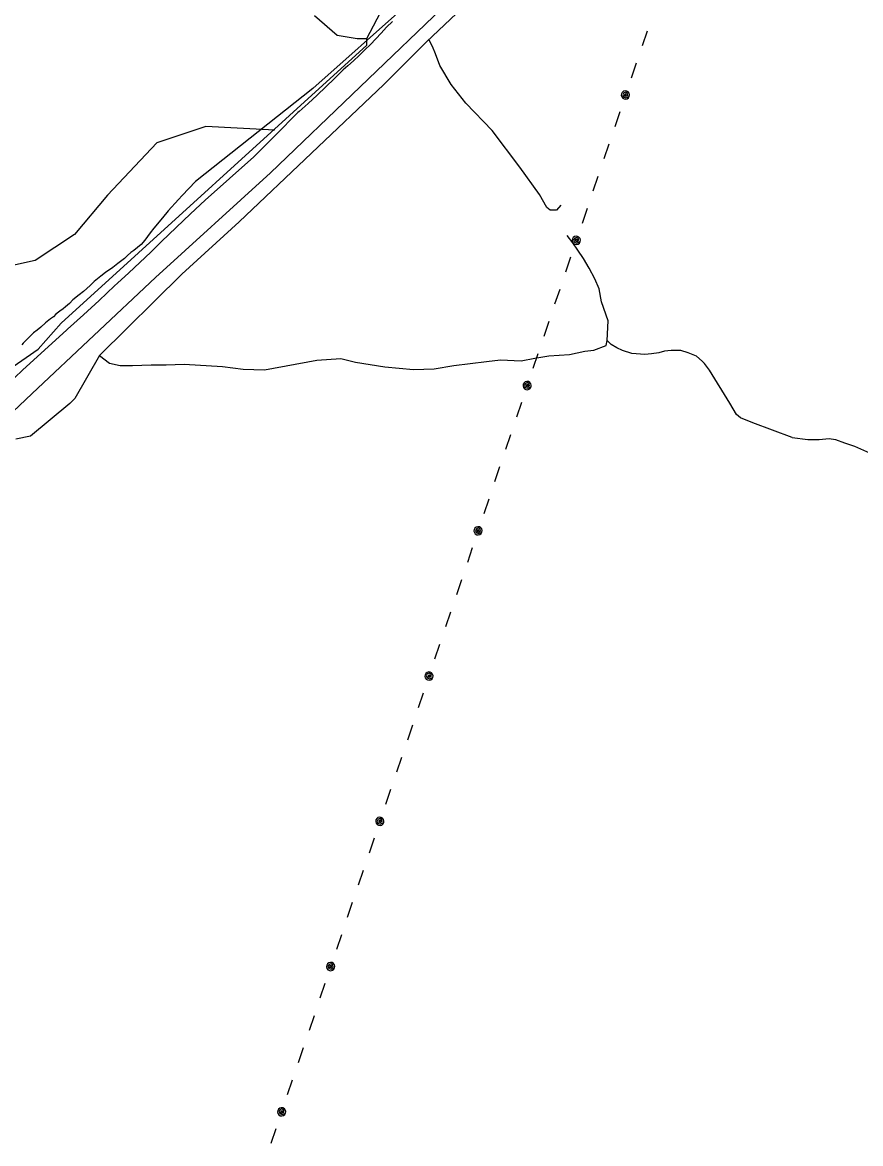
# Model space of a CAD drawing. Extents: x 3172297 to 3210190, y 958463 to 983887.
# Drawn here: x 3182868 to 3184693, y 963908 to 966350 of the extents above; entities that cross this region are included whole.
import ezdxf

# ---------------------------------------------------------------- set-up
doc = ezdxf.new("R2010")
doc.units = 0
for name, color, linetype in [('V-ROAD-CNTR', 7, 'Continuous'), ('V-SITE-VEGE', 7, 'Continuous'), ('V-TOPO-SHOR', 7, 'Continuous'), ('V-UTIL-LINE', 7, 'Continuous')]:
    doc.layers.add(name, color=color, linetype=linetype)

msp = doc.modelspace()

# ---------------------------------------------------------------- linework, layer by layer
at = {"layer": 'V-ROAD-CNTR'}
msp.add_lwpolyline([(3183674, 966352.5), (3183660.4, 966339.7), (3183660.4, 966339.7), (3183649, 966327), (3183637.3, 966314.6), (3183625.5, 966302.3), (3183613.5, 966290.3), (3183601.2, 966278.4), (3183588.8, 966266.8), (3183576.1, 966255.4), (3183566, 966246.6), (3183566, 966246.6), (3183547.5, 966228), (3183528.7, 966209.6), (3183509.5, 966191.6), (3183490, 966173.9), (3183470.2, 966156.5), (3183467.6, 966154.2), (3183467.6, 966154.2), (3183419.1, 966104.3), (3183372, 966057.4), (3183372, 966057.4), (3183265.8, 965963.3), (3183265.8, 965963.3), (3183234, 965933.4), (3183202.3, 965903.4), (3183170.7, 965873.2), (3183170.7, 965873.2), (3183147.2, 965849.9), (3183123.4, 965826.9), (3183099.2, 965804.4), (3183074.6, 965782.3), (3183068, 965776.6), (3183068, 965776.6), (3183034.5, 965744.6), (3183000.5, 965713), (3182966, 965682), (3182963.7, 965680), (3182963.7, 965680), (3182868.2, 965593.8), (3182868.2, 965593.8), (3182795, 965524)], dxfattribs=at)
at = {"layer": 'V-SITE-VEGE'}
for p, q in [((3183704.3, 966387.7), (3183500.2, 966206.2)), ((3183500.2, 966206.2), (3183244.5, 966003.8)), ((3183244.5, 966003.8), (3183215.3, 965973.4)), ((3183207.8, 965964.3), (3183185.4, 965939.8)), ((3183215.3, 965973.4), (3183207.8, 965964.3)), ((3183185.4, 965939.8), (3183172.5, 965924.9)), ((3183172.5, 965924.9), (3183154.1, 965902.2)), ((3183145.9, 965891.8), (3183134.3, 965876.2)), ((3183154.1, 965902.2), (3183145.9, 965891.8)), ((3183126.1, 965866.5), (3183110.6, 965853.6)), ((3183134.3, 965876.2), (3183126.1, 965866.5)), ((3183096.5, 965842.7), (3183089.7, 965836.3)), ((3183103.9, 965849.2), (3183096.5, 965842.7)), ((3183110.6, 965853.6), (3183103.9, 965849.2)), ((3183064.7, 965816.4), (3183048.6, 965805.5)), ((3183075.5, 965825.4), (3183064.7, 965816.4)), ((3183089.7, 965836.3), (3183075.5, 965825.4)), ((3183038.5, 965797.2), (3183023.7, 965785.6)), ((3183048.6, 965805.5), (3183038.5, 965797.2)), ((3183000.7, 965764.4), (3182991.2, 965756.7)), ((3183015.5, 965777.2), (3183000.7, 965764.4)), ((3183023.7, 965785.6), (3183015.5, 965777.2)), ((3182977.1, 965745.8), (3182970.3, 965738)), ((3182991.2, 965756.7), (3182977.1, 965745.8)), ((3182949.4, 965721.3), (3182940.6, 965714.9)), ((3182956.1, 965726.4), (3182949.4, 965721.3)), ((3182961.5, 965730.9), (3182956.1, 965726.4)), ((3182970.3, 965738), (3182961.5, 965730.9)), ((3182917.7, 965695.6), (3182907.5, 965686.6)), ((3182928.5, 965704.6), (3182917.7, 965695.6)), ((3182935.2, 965709.1), (3182928.5, 965704.6)), ((3182940.6, 965714.9), (3182935.2, 965709.1)), ((3182892, 965673.8), (3182869, 965651.8)), ((3182900.1, 965680.2), (3182892, 965673.8)), ((3182907.5, 965686.6), (3182900.1, 965680.2)), ((3182869, 965651.8), (3182866.3, 965647.9))]:
    msp.add_line(p, q, dxfattribs=at)
at = {"layer": 'V-TOPO-SHOR'}
for points in [[(3183905.6, 966457.3), (3183748.1, 966307.7), (3183655.1, 966215.1), (3183340, 965915.9), (3183214.7, 965801.9), (3183035.8, 965624.4), (3182981.9, 965531), (3182971.2, 965520.4), (3182885.3, 965449.1), (3182853.2, 965442.1)], [(3181095.8, 963910.7), (3181410.8, 964177.8), (3181621.9, 964352.3), (3181761.5, 964476.9), (3181872.5, 964583.8), (3182065.8, 964769), (3182194.7, 964893.7), (3182230.4, 964922.2), (3182316.4, 965014.8), (3182531.2, 965225), (3182749.5, 965410.2), (3182889.1, 965542), (3183157.6, 965794.9), (3183408.1, 966022.8), (3183798.4, 966396.9)], [(3183417.3, 966115.7), (3183267.3, 966123.2), (3183160.1, 966087.7), (3183052.7, 965973.7), (3182981, 965888.2), (3182895.2, 965831.3), (3182766.5, 965803), (3182602.3, 965803.4), (3182402.3, 965811.1), (3182202.3, 965833), (3182073.8, 965840.4), (3181966.8, 965883.6), (3181845.4, 965919.6), (3181752.7, 965955.5), (3181638.4, 965970.1), (3181552.7, 965977.4), (3181509.9, 965977.5), (3181452.7, 965992), (3181402.9, 966034.9), (3181381.6, 966099.3), (3181331.7, 966142.3), (3181281.8, 966185.2), (3181260.5, 966235.3), (3181246.6, 966378.2)], [(3183503.6, 966365.5), (3183553.5, 966322.5), (3183596.4, 966315.2), (3183617.8, 966315.2), (3183654.9, 966385.3)], [(3182395, 965469), (3182530.1, 965496.5), (3182587.3, 965510.6), (3182644.4, 965510.5), (3182665.8, 965503.3), (3182680.1, 965496.1), (3182715.8, 965510.3), (3182901.8, 965638.4), (3182952, 965695.4), (3183617.8, 966300.9), (3183617.8, 966315.2)], [(3184040.1, 965952.2), (3184031.2, 965941.6), (3184016.9, 965941.6), (3184009.7, 965947), (3183993.7, 965975.6), (3183951, 966034.6), (3183890.5, 966115.1), (3183833.5, 966174.2), (3183801.5, 966215.3), (3183776.6, 966256.4), (3183767.7, 966281.5), (3183760.6, 966297.5), (3183753.5, 966311.8)], [(3183035.8, 965624.4), (3183057.2, 965608.3), (3183080.4, 965602.9), (3183107.2, 965602.8), (3183148.3, 965604.5), (3183180.4, 965604.4), (3183219.7, 965606.1), (3183303.6, 965600.5), (3183348.2, 965595.1), (3183394.7, 965593.2), (3183509, 965614.3), (3183560.8, 965617.8), (3183592.9, 965610.5), (3183657.1, 965599.7), (3183719.6, 965594.1), (3183764.3, 965595.8), (3183807.1, 965602.9), (3183878.6, 965611.6), (3183908.9, 965615.1), (3183953.6, 965613.2), (3183983.9, 965618.5), (3184014.3, 965623.8), (3184059, 965627.2), (3184092.9, 965634.3), (3184112.5, 965636), (3184139.3, 965646.7), (3184141.2, 965657.4), (3184143.1, 965700.2), (3184128.9, 965741.3), (3184123.6, 965769.9), (3184114.7, 965791.4), (3184102.3, 965814.6), (3184089.8, 965836.1), (3184077.4, 965854), (3184066.7, 965870), (3184054.2, 965886.1)], [(3184544.2, 965445.7), (3184458.5, 965478), (3184431.8, 965488.8), (3184422.9, 965496), (3184408.7, 965521), (3184364.2, 965592.6), (3184353.5, 965606.9), (3184348.2, 965612.2), (3184335.7, 965623), (3184317.9, 965630.2), (3184301.8, 965635.6), (3184280.4, 965635.6), (3184266.1, 965633.9), (3184253.6, 965630.3), (3184237.5, 965628.6), (3184223.2, 965626.8), (3184194.7, 965628.7), (3184175, 965635.9), (3184162.5, 965641.3), (3184150.1, 965648.4), (3184141.2, 965657.4)], [(3184544.2, 965445.7), (3184578.1, 965442), (3184603.1, 965442), (3184624.5, 965443.7), (3184638.8, 965441.9), (3184658.4, 965434.7), (3184679.8, 965427.5), (3184719.1, 965409.6)]]:
    msp.add_lwpolyline(points, dxfattribs=at)
at = {"layer": 'V-UTIL-LINE'}
for points in [[(3184228.1, 966331.3), (3184217.2, 966299)], [(3184204.4, 966261.2), (3184193.5, 966228.9)], [(3184181, 966192), (3184183.7, 966192.8), (3184181.9, 966194.3), (3184179.3, 966193.5), (3184178.7, 966190.6), (3184181.9, 966189.4), (3184186.1, 966191.3), (3184185.7, 966195.6), (3184181.6, 966198.3), (3184177.4, 966196.5), (3184175.1, 966192.7), (3184176.8, 966188.1), (3184181.9, 966186.1), (3184189.5, 966189.1), (3184190, 966192.6), (3184189, 966196), (3184186.9, 966198.8), (3184183.9, 966200.5), (3184180.4, 966201), (3184177, 966200.1), (3184174.2, 966197.9), (3184172.5, 966194.9), (3184172, 966191.4), (3184172.9, 966188), (3184175.1, 966185.2), (3184178.1, 966183.5), (3184181.6, 966183), (3184185, 966184), (3184187.8, 966186.1), (3184189.5, 966189.1)], [(3184168.5, 966155.1), (3184157.6, 966122.8)], [(3184144.8, 966085), (3184133.9, 966052.7)], [(3184121.1, 966014.9), (3184110.2, 965982.6)], [(3184097.4, 965944.7), (3184086.5, 965912.5)], [(3184074, 965875.6), (3184076.8, 965876.4), (3184075, 965877.9), (3184072.3, 965877), (3184071.7, 965874.2), (3184074.9, 965872.9), (3184079.1, 965874.9), (3184078.7, 965879.2), (3184074.7, 965881.9), (3184070.5, 965880.1), (3184068.1, 965876.2), (3184069.9, 965871.7), (3184075, 965869.7), (3184082.5, 965872.7), (3184083, 965876.2), (3184082.1, 965879.6), (3184079.9, 965882.4), (3184076.9, 965884.1), (3184073.4, 965884.6), (3184070, 965883.7), (3184067.2, 965881.5), (3184065.5, 965878.5), (3184065, 965875), (3184065.9, 965871.6), (3184068.1, 965868.8), (3184071.1, 965867.1), (3184074.6, 965866.6), (3184078, 965867.5), (3184080.8, 965869.7), (3184082.5, 965872.7)], [(3184061.5, 965838.6), (3184050.6, 965806.4)], [(3184037.8, 965768.5), (3184026.9, 965736.3)], [(3184014.1, 965698.4), (3184003.2, 965666.2)], [(3183990.4, 965628.3), (3183979.5, 965596.1)], [(3183967, 965559.2), (3183969.8, 965560), (3183968, 965561.5), (3183965.4, 965560.6), (3183964.7, 965557.8), (3183967.9, 965556.5), (3183972.1, 965558.5), (3183971.7, 965562.8), (3183967.7, 965565.5), (3183963.5, 965563.7), (3183961.2, 965559.8), (3183962.9, 965555.3), (3183968, 965553.3), (3183975.5, 965556.3), (3183976, 965559.8), (3183975.1, 965563.2), (3183972.9, 965566), (3183969.9, 965567.7), (3183966.4, 965568.2), (3183963, 965567.3), (3183960.2, 965565.1), (3183958.5, 965562.1), (3183958, 965558.6), (3183959, 965555.2), (3183961.1, 965552.4), (3183964.1, 965550.7), (3183967.6, 965550.2), (3183971, 965551.1), (3183973.8, 965553.3), (3183975.5, 965556.3)], [(3183954.5, 965522.2), (3183943.6, 965490)], [(3183930.8, 965452.1), (3183919.9, 965419.9)], [(3183907.1, 965382), (3183896.2, 965349.8)], [(3183883.4, 965311.9), (3183872.5, 965279.7)], [(3183860, 965242.8), (3183862.8, 965243.6), (3183861, 965245.1), (3183858.4, 965244.2), (3183857.8, 965241.4), (3183860.9, 965240.1), (3183865.2, 965242.1), (3183864.7, 965246.4), (3183860.7, 965249.1), (3183856.5, 965247.3), (3183854.2, 965243.4), (3183855.9, 965238.9), (3183861, 965236.9), (3183868.6, 965239.9), (3183869, 965243.4), (3183868.1, 965246.8), (3183866, 965249.6), (3183862.9, 965251.3), (3183859.4, 965251.8), (3183856.1, 965250.9), (3183853.3, 965248.7), (3183851.5, 965245.7), (3183851.1, 965242.2), (3183852, 965238.8), (3183854.1, 965236), (3183857.2, 965234.3), (3183860.6, 965233.8), (3183864, 965234.7), (3183866.8, 965236.9), (3183868.6, 965239.9)], [(3183847.5, 965205.8), (3183836.7, 965173.6)], [(3183823.8, 965135.7), (3183813, 965103.5)], [(3183800.1, 965065.6), (3183789.2, 965033.4)], [(3183776.4, 964995.5), (3183765.5, 964963.3)], [(3183753.1, 964926.4), (3183755.8, 964927.2), (3183754, 964928.7), (3183751.4, 964927.8), (3183750.8, 964925), (3183753.9, 964923.7), (3183758.2, 964925.7), (3183757.7, 964930), (3183753.7, 964932.7), (3183749.5, 964930.9), (3183747.2, 964927), (3183748.9, 964922.5), (3183754, 964920.5), (3183761.6, 964923.5), (3183762, 964927), (3183761.1, 964930.4), (3183759, 964933.2), (3183755.9, 964934.9), (3183752.5, 964935.4), (3183749.1, 964934.5), (3183746.3, 964932.3), (3183744.5, 964929.3), (3183744.1, 964925.8), (3183745, 964922.4), (3183747.1, 964919.6), (3183750.2, 964917.9), (3183753.7, 964917.4), (3183757.1, 964918.3), (3183759.8, 964920.5), (3183761.6, 964923.5)], [(3183740.6, 964889.4), (3183729.7, 964857.2)], [(3183716.9, 964819.3), (3183706, 964787.1)], [(3183693.2, 964749.2), (3183682.3, 964717)], [(3183669.5, 964679.1), (3183658.6, 964646.9)], [(3183646.1, 964610), (3183648.8, 964610.8), (3183647, 964612.3), (3183644.4, 964611.4), (3183643.8, 964608.6), (3183647, 964607.3), (3183651.2, 964609.3), (3183650.8, 964613.6), (3183646.7, 964616.3), (3183642.5, 964614.5), (3183640.2, 964610.6), (3183641.9, 964606.1), (3183647, 964604.1), (3183654.6, 964607.1), (3183655.1, 964610.6), (3183654.1, 964614), (3183652, 964616.8), (3183649, 964618.5), (3183645.5, 964619), (3183642.1, 964618.1), (3183639.3, 964615.9), (3183637.6, 964612.9), (3183637.1, 964609.4), (3183638, 964606), (3183640.2, 964603.2), (3183643.2, 964601.5), (3183646.7, 964601), (3183650.1, 964601.9), (3183652.9, 964604.1), (3183654.6, 964607.1)], [(3183633.6, 964573), (3183622.7, 964540.8)], [(3183609.9, 964502.9), (3183599, 964470.7)], [(3183586.2, 964432.8), (3183575.3, 964400.6)], [(3183562.5, 964362.7), (3183551.6, 964330.5)], [(3183539.1, 964293.6), (3183541.9, 964294.4), (3183540.1, 964295.9), (3183537.4, 964295), (3183536.8, 964292.2), (3183540, 964290.9), (3183544.2, 964292.9), (3183543.8, 964297.2), (3183539.8, 964299.9), (3183535.6, 964298.1), (3183533.2, 964294.2), (3183535, 964289.7), (3183540.1, 964287.7), (3183547.6, 964290.7), (3183548.1, 964294.2), (3183547.2, 964297.6), (3183545, 964300.4), (3183542, 964302.1), (3183538.5, 964302.6), (3183535.1, 964301.7), (3183532.3, 964299.5), (3183530.6, 964296.5), (3183530.1, 964293), (3183531, 964289.6), (3183533.2, 964286.8), (3183536.2, 964285.1), (3183539.7, 964284.6), (3183543.1, 964285.5), (3183545.9, 964287.7), (3183547.6, 964290.7)], [(3183526.6, 964256.6), (3183515.7, 964224.4)], [(3183502.9, 964186.5), (3183492, 964154.3)], [(3183479.2, 964116.4), (3183468.3, 964084.2)], [(3183455.5, 964046.3), (3183444.6, 964014.1)], [(3183432.1, 963977.2), (3183434.9, 963978), (3183433.1, 963979.5), (3183430.5, 963978.6), (3183429.8, 963975.8), (3183433, 963974.5), (3183437.3, 963976.5), (3183436.8, 963980.8), (3183432.8, 963983.5), (3183428.6, 963981.7), (3183426.3, 963977.8), (3183428, 963973.3), (3183433.1, 963971.3), (3183440.6, 963974.3), (3183441.1, 963977.8), (3183440.2, 963981.2), (3183438.1, 963984), (3183435, 963985.7), (3183431.5, 963986.2), (3183428.1, 963985.3), (3183425.4, 963983.1), (3183423.6, 963980.1), (3183423.1, 963976.6), (3183424.1, 963973.2), (3183426.2, 963970.4), (3183429.2, 963968.7), (3183432.7, 963968.2), (3183436.1, 963969.1), (3183438.9, 963971.3), (3183440.6, 963974.3)], [(3183419.6, 963940.2), (3183408.7, 963908)]]:
    msp.add_lwpolyline(points, dxfattribs=at)

doc.saveas('drawing.dxf')
